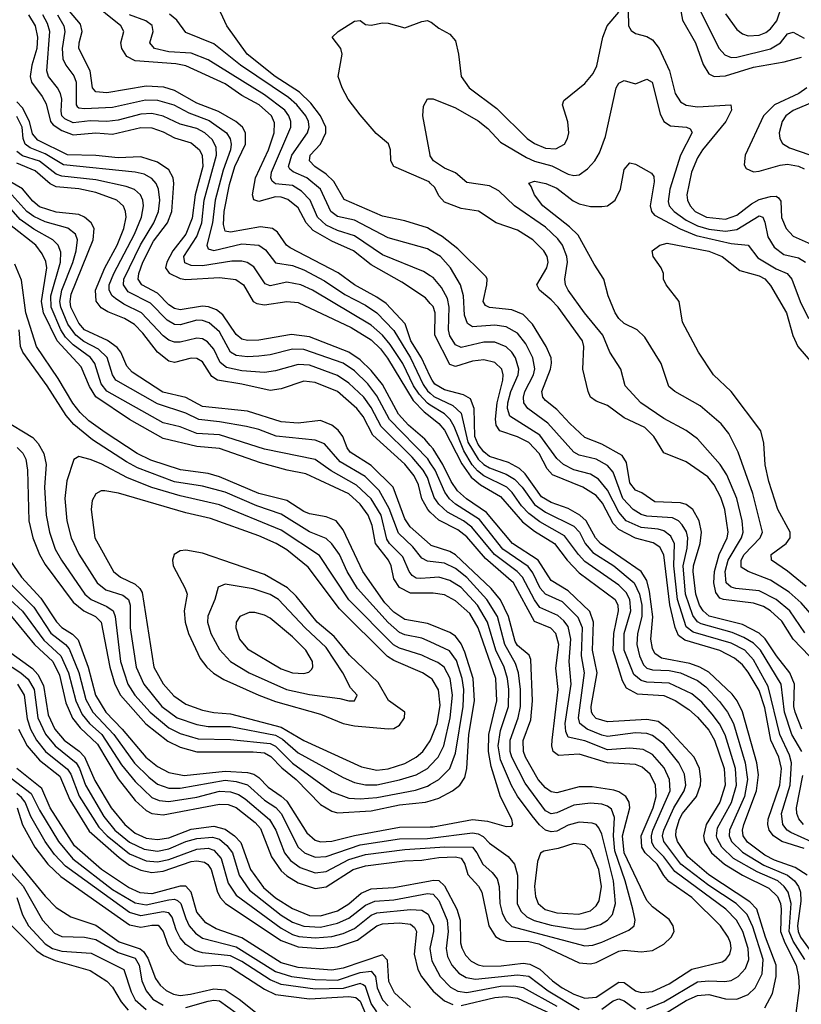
# Model space of a CAD drawing. Header units: inches. Extents: x 884549 to 1028252, y 526810 to 653624.
# Tile 348 of 656: x 898540 to 901319, y 632551 to 636052. Entities that reach past the tile are written whole.
import ezdxf

# ---------------------------------------------------------------- set-up
doc = ezdxf.new("R2010")
doc.units = ezdxf.units.IN
doc.header["$MEASUREMENT"] = 0
doc.layers.add('A8693', color=7, linetype='Continuous')
doc.layers.add('A9603', color=7, linetype='Continuous')

msp = doc.modelspace()

# ---------------------------------------------------------------- linework, layer by layer
at = {"layer": 'A8693', "color": 5}
for points, elevation in [([(900000, 634783.1), (899968.4, 634850), (899931, 634910), (899910.3, 634970.3), (899842.6, 635042.6), (899810, 635065.8), (899730, 635109.9), (899672.5, 635152.5), (899501.1, 635241.1), (899488.7, 635250), (899457, 635297), (899438.6, 635310), (899396, 635316), (899290, 635296.2), (899270, 635300.4), (899264.2, 635324.2), (899267.1, 635370), (899286.2, 635466.2), (899304.6, 635530), (899342.5, 635610), (899343.2, 635650), (899332.5, 635670), (899308, 635690), (899246.2, 635726.2), (899170, 635755.4), (899090, 635800.8), (899052.7, 635812.7), (898990, 635815.6), (898850, 635792), (898810, 635795.9), (898798.7, 635810), (898790.6, 635870.6), (898750.3, 635950), (898750.9, 635970), (898762.2, 636010), (898756.3, 636036.3), (898683.1, 636123.1)], 2920), ([(900000, 635043.6), (899983, 635063), (899898.4, 635118.4), (899790, 635180.1), (899726.3, 635230), (899650, 635264.8), (899583, 635303), (899558.2, 635330), (899530, 635382.7), (899493.3, 635413.3), (899470, 635421.5), (899450, 635422), (899390, 635406.3), (899372.1, 635412.1), (899368, 635430), (899378.8, 635490), (899424.2, 635590), (899445.3, 635650), (899445.6, 635685.6), (899435.6, 635710), (899391.4, 635750), (899330, 635782.5), (899270, 635824.5), (899130, 635887.8), (899095.2, 635895.2), (898950, 635906.3), (898921.2, 635921.2), (898902.4, 635950), (898899.9, 635970), (898910.4, 636010), (898899.4, 636030), (898784.2, 636124.2)], 2880), ([(900000, 635306.5), (899990, 635312.4), (899910, 635336.9), (899830, 635353.3), (899693.1, 635413.1), (899657.3, 635477.3), (899630, 635502.6), (899589.4, 635530), (899570.9, 635550), (899572.8, 635570), (899609.9, 635610), (899629, 635650), (899628.5, 635670), (899609.7, 635710), (899575.3, 635755.3), (899535, 635795), (899448.6, 635850), (899348.9, 635930), (899276.1, 636030), (899239.8, 636110)], 2820), ([(898571.5, 636070), (898594.4, 636030), (898602.5, 635990), (898600.5, 635950), (898582.9, 635890), (898576.8, 635850), (898581.3, 635830), (898619.5, 635779.5), (898633.4, 635753.4), (898649.1, 635690), (898658.2, 635678.2), (898690, 635657.6), (898730, 635642.4), (898810, 635649.6), (898870, 635645.7), (898970, 635669.2), (899010, 635667.4), (899050, 635653.6), (899090, 635632.4), (899150, 635614.9), (899179.4, 635590), (899189.2, 635569.2), (899190.6, 635530), (899163.2, 635430), (899153.3, 635346.7), (899130.4, 635290), (899084.2, 635230), (899063.4, 635190), (899058.7, 635170), (899071, 635151), (899110, 635132.2), (899130, 635128.3), (899250, 635135.5), (899307.9, 635127.9), (899335.1, 635110), (899369.9, 635050), (899382.5, 635042.5), (899410, 635037.9), (899490, 635050.6), (899530, 635046.9), (899718.2, 634958.2), (899790, 634914), (899822.4, 634882.4), (899848.2, 634848.2), (899938.5, 634698.5), (899978.3, 634658.3), (900000, 634640.7)], 2980), ([(900000, 634682), (899990, 634688.2), (899960.2, 634720.2), (899940.7, 634750), (899901.9, 634830), (899856.9, 634896.9), (899830, 634930.8), (899790, 634965.9), (899581.6, 635090), (899539.8, 635110), (899490, 635119.3), (899430, 635106.2), (899413.2, 635113.2), (899373, 635173), (899348.8, 635188.8), (899330, 635193.7), (899293.8, 635193.8), (899190, 635177.1), (899150, 635178.1), (899127.3, 635187.3), (899123.3, 635210), (899170, 635281.8), (899187.5, 635330), (899195.9, 635410), (899239.3, 635570), (899238.2, 635598.2), (899224.9, 635624.9), (899197.6, 635650), (899170, 635665.1), (899110, 635680.6), (899050, 635708.9), (899010, 635718.1), (898970, 635716.5), (898890, 635695.2), (898850, 635690.2), (898790, 635693), (898730, 635685.4), (898699.9, 635699.9), (898689.9, 635710), (898686.9, 635726.9), (898689.4, 635769.4), (898685.1, 635790), (898674.7, 635810), (898642.4, 635850), (898635.8, 635870), (898647.1, 636010), (898638.9, 636038.9), (898622.2, 636070)], 2960), ([(898674.3, 636070), (898697.1, 636030), (898700.4, 636010), (898690.5, 635950), (898693.5, 635913.5), (898704.1, 635890), (898732.1, 635852.1), (898740.9, 635830), (898740.8, 635750), (898744.1, 635744.1), (898750, 635738.8), (898770, 635736.8), (898870, 635741.7), (898987, 635767), (899030, 635766.4), (899087.9, 635750), (899141.3, 635721.3), (899213.7, 635693.7), (899274.7, 635650), (899288.5, 635628.5), (899292.1, 635610), (899289, 635590), (899263.2, 635516.8), (899234.7, 635410), (899225.1, 635330), (899204.8, 635250), (899210, 635237), (899230, 635231.7), (899330, 635255.8), (899390, 635250.3), (899414.2, 635234.2), (899450, 635187.5), (899510, 635177.9), (899550, 635162.5), (899624, 635124), (899695.5, 635075.5), (899770, 635036.8), (899810, 635009.9), (899870, 634946.5), (899930, 634850), (899975.1, 634755.1), (899990, 634733), (900000, 634724.1)], 2940), ([(900000, 635142), (899976.3, 635156.3), (899830, 635216), (899730, 635283.2), (899670, 635302.7), (899630, 635321.5), (899599.4, 635350), (899572.8, 635410), (899542.1, 635442.1), (899510, 635462.3), (899448.9, 635468.9), (899437.9, 635477.9), (899432.5, 635490), (899434.8, 635510), (899504.2, 635670), (899503.8, 635690), (899496.8, 635710), (899482.4, 635730), (899410, 635785), (899210, 635909.9), (899150, 635933.7), (899070, 635938.4), (899018.9, 635950), (899002.6, 635970), (899014.3, 636010), (899011.1, 636031.1), (898988.5, 636048.5), (898930, 636070)], 2860), ([(900000, 635231.3), (899990, 635237.3), (899850, 635276), (899730, 635339.4), (899670, 635352.1), (899645.8, 635370), (899609.5, 635450), (899560.8, 635490), (899511.8, 635511.8), (899500.9, 635520.9), (899495.9, 635530), (899507.4, 635570), (899563.7, 635650), (899569.3, 635670), (899566.6, 635690), (899557.3, 635710), (899525.8, 635750), (899495.4, 635775.4), (899325.1, 635890), (899230, 635966.6), (899130, 636006.1), (899098.4, 636050), (899072.4, 636072.4)], 2840), ([(900000, 635471.4), (899995.7, 635475.7), (899870.8, 635530), (899859.8, 635550), (899858.5, 635590), (899851, 635611), (899807.5, 635647.5), (899750, 635714.4), (899707.7, 635770), (899687.1, 635810), (899672.6, 635850), (899686.2, 635930), (899682, 635950), (899651.5, 635990), (899672.4, 636010), (899730, 636047.1), (899750, 636048.8), (899770, 636034.9), (899790, 636032.9), (899830, 636041.5), (899850, 636039.6), (899910, 636023.2), (899970, 636046.2), (899990, 636049.1), (900000, 636045)], 2780), ([(900000, 634537.7), (899980.2, 634560.2), (899921.9, 634610), (899886.7, 634650), (899830, 634755.3), (899790, 634805.2), (899750, 634842.9), (899710, 634870.2), (899570, 634924.9), (899506.6, 634933.4), (899390, 634912.5), (899350, 634911.2), (899330, 634916.7), (899310, 634933.3), (899262.4, 635002.4), (899240.2, 635020.2), (899211.4, 635031.4), (899190, 635033.8), (899110, 635020.3), (899090, 635024.7), (899070, 635038.7), (899030, 635079.8), (898973.9, 635110), (898961.2, 635130), (898963.1, 635150), (898977.6, 635190), (899015.8, 635264.2), (899065.8, 635330), (899080.3, 635370), (899087.4, 635470), (899085.1, 635490), (899070, 635518.5), (899030, 635545.8), (898970, 635564.1), (898890, 635560.8), (898810, 635569.1), (898710, 635571.3), (898603.8, 635623.8), (898585.8, 635645.8), (898574.8, 635690), (898550, 635738.5), (898530, 635759.6)], 3020), ([(900000, 635568.3), (899999, 635570), (899973.3, 635710), (899975.3, 635744.7), (899989.6, 635770.4), (900000, 635770.4)], 2760), ([(900000, 634477.1), (899991, 634491), (899855.3, 634630), (899810, 634714.9), (899777.6, 634757.6), (899730, 634803.5), (899690, 634830.9), (899550, 634879.9), (899510, 634880.6), (899430, 634860.2), (899390, 634855.7), (899350, 634853), (899310, 634857.8), (899289.8, 634869.8), (899250, 634942.4), (899213.9, 634973.9), (899190, 634982.1), (899170, 634983.3), (899110, 634967.4), (899090, 634968.5), (899064, 634984), (899004.5, 635044.5), (898925.1, 635085.1), (898908.8, 635110), (898909.7, 635130), (898968.9, 635251.1), (899016.6, 635330), (899032.8, 635370), (899037.8, 635410), (899033.5, 635450), (899024.8, 635470), (899010, 635487.2), (898982.4, 635502.4), (898950, 635509.9), (898695.7, 635535.7), (898630, 635575.2), (898577.1, 635597.1), (898559.1, 635610), (898551.7, 635630), (898548.1, 635670), (898530, 635708.4)], 3040), ([(900000, 634394.6), (899990, 634424.3), (899974.6, 634450), (899936.1, 634496.1), (899825.4, 634605.4), (899790, 634673.3), (899763.2, 634710), (899710, 634760.2), (899670, 634787.4), (899570, 634823.2), (899530, 634826.7), (899450, 634804.1), (899410, 634798), (899330, 634803.5), (899275.1, 634815.1), (899253.2, 634833.2), (899230, 634880.4), (899207.3, 634907.3), (899190, 634917.2), (899170, 634920.3), (899110, 634905.9), (899090, 634905.6), (899070, 634912.7), (899050, 634928), (898973.3, 635010), (898910, 635040.9), (898880.4, 635060.4), (898869.1, 635070), (898857.7, 635090), (898858.3, 635110), (898874.5, 635150), (898948.2, 635290), (898972.9, 635350), (898980.3, 635390), (898978, 635410), (898969.4, 635429.4), (898948.1, 635448.1), (898918.5, 635458.5), (898810, 635482.7), (898690, 635495.6), (898670, 635503.3), (898610, 635549.2), (898550, 635568.7), (898530, 635583.8)], 3060), ([(900000, 634301.5), (899991, 634310), (899970, 634348.8), (899958.2, 634398.2), (899942.7, 634430), (899910, 634471.5), (899795.1, 634575.1), (899761.4, 634641.4), (899739.3, 634670), (899670, 634730.2), (899590, 634762.2), (899550, 634767.2), (899470, 634739.9), (899430, 634733.5), (899330, 634756.2), (899243.4, 634770), (899223.6, 634783.6), (899190, 634835.3), (899170, 634847.5), (899150, 634849.2), (899090, 634833.5), (899070, 634837.8), (899030, 634870.3), (898977.5, 634937.5), (898947.8, 634967.8), (898912.5, 634990), (898852.9, 635012.9), (898830, 635027.3), (898811.6, 635051.6), (898809.8, 635090), (898842.2, 635170), (898886.2, 635250), (898910.2, 635310), (898917.8, 635350), (898916.6, 635370), (898908.9, 635388.9), (898884.9, 635410), (898810, 635437.2), (898750.3, 635450.3), (898670, 635457.5), (898648.5, 635468.5), (898595.3, 635515.3), (898530, 635542)], 3080), ([(900000, 634185.9), (899928.8, 634248.8), (899910, 634277.7), (899867.6, 634390), (899790, 634466.8), (899714.6, 634514.6), (899703.8, 634530), (899688.9, 634570), (899672.2, 634592.2), (899650, 634609.9), (899610, 634626.7), (899530, 634617.1), (899470, 634621.8), (899350, 634659.9), (899190, 634677), (899130, 634709.1), (899048.2, 634728.2), (898939.3, 634799.3), (898920.6, 634820.6), (898899.5, 634870), (898886.9, 634886.9), (898852, 634912), (898769.7, 634949.7), (898750, 634972.9), (898722.1, 635030), (898719.2, 635050), (898723.3, 635076.7), (898801.2, 635270), (898804.2, 635310), (898794.3, 635330), (898770, 635349.6), (898750, 635359.1), (898670, 635368), (898610, 635387.1), (898586.4, 635406.4), (898550, 635450.2), (898481.7, 635490)], 3120), ([(900000, 634067.8), (899964.7, 634064.7), (899950, 634066.9), (899935.7, 634075.7), (899924.7, 634090), (899902.5, 634142.5), (899854.8, 634190), (899845.5, 634205.5), (899825.2, 634290), (899790, 634348.4), (899737.4, 634397.4), (899647.5, 634447.5), (899590, 634488.2), (899410, 634524.7), (899250, 634575.8), (899170, 634580.9), (899110, 634604.5), (899050, 634619.2), (898850, 634731.2), (898830, 634757.5), (898807.2, 634830), (898791, 634851), (898730, 634895.9), (898703.2, 634923.2), (898686.5, 634950), (898651.2, 635030), (898650.8, 635070), (898685.4, 635190), (898685.7, 635225.7), (898676.9, 635250), (898657.8, 635270), (898590, 635307.6), (898541.7, 635341.7), (898486.2, 635406.2)], 3160), ([(900000, 634125.6), (899990, 634126.8), (899970, 634137.5), (899937.8, 634177.8), (899886.7, 634226.7), (899854.2, 634314.2), (899817.7, 634377.7), (899767.8, 634427.8), (899679.7, 634479.7), (899623.9, 634543.9), (899590, 634556.8), (899451.8, 634571.8), (899390, 634594.8), (899345.8, 634605.8), (899250, 634622.7), (899176.5, 634630), (899130, 634653.6), (899030, 634686.6), (898882.2, 634770), (898870, 634790), (898850.5, 634850.5), (898820.2, 634880.2), (898768.1, 634908.1), (898739.4, 634930), (898711.1, 634970), (898685.9, 635030), (898682.9, 635050), (898689.6, 635090), (898729.3, 635189.3), (898740.2, 635230), (898744.8, 635270), (898738.2, 635290), (898711.1, 635311.1), (898630, 635333.7), (898590, 635352.4), (898565.5, 635370), (898512.3, 635430)], 3140), ([(900000, 634013.5), (899930, 634012.6), (899890, 634033.7), (899870, 634064.1), (899861.1, 634110), (899851.4, 634130), (899804.7, 634190), (899793.1, 634253.1), (899779.3, 634290), (899751.1, 634330), (899710, 634366.7), (899557.3, 634437.3), (899491, 634450), (899396.4, 634476.4), (899250, 634527.6), (899170, 634534.3), (899050, 634562.6), (898930, 634631), (898811, 634711), (898788, 634748), (898758.2, 634818.2), (898673.3, 634910), (898624.4, 635010), (898617.8, 635050), (898636.1, 635170), (898632.8, 635192.8), (898620.2, 635220.2), (898596.8, 635250), (898503.7, 635323.7)], 3180), ([(900000, 633901.1), (899990, 633905), (899910, 633919.8), (899870, 633945.6), (899838.4, 633978.4), (899760.5, 634090), (899690, 634238.3), (899665.2, 634270), (899630, 634284.8), (899570, 634295.3), (899550, 634303.5), (899490, 634342.3), (899390, 634368), (899250, 634426.8), (899210, 634438.1), (899112.1, 634452.1), (899005.6, 634485.6), (898957.7, 634510), (898844, 634584), (898786.2, 634626.2), (898755, 634655), (898728.8, 634688.8), (898676.4, 634776.4), (898600, 634890), (898561.2, 635010), (898546.6, 635126.6), (898522.9, 635182.9)], 3220), ([(900000, 633839.7), (899970, 633853.4), (899910, 633865.3), (899890, 633873.7), (899850, 633908.4), (899740.7, 634030), (899704.2, 634090), (899676.8, 634150), (899650, 634188), (899630, 634207.8), (899570, 634231.6), (899470, 634294.3), (899383.3, 634323.3), (899270, 634372), (899190, 634393.6), (899090, 634409.5), (898958.8, 634458.8), (898919.5, 634479.5), (898798.7, 634558.7), (898732.6, 634612.6), (898705.2, 634645.2), (898637.9, 634750), (898551, 634870), (898543.1, 634890), (898537.7, 634950)], 3240), ([(898480.7, 634630), (898586.3, 634566.3), (898605.7, 634545.7), (898626.1, 634510), (898633.8, 634470), (898628.5, 634390), (898634.4, 634290), (898645.5, 634230), (898665.9, 634170), (898688.3, 634130), (898771.6, 634010), (898794.5, 633990), (898850, 633965.3), (898872.3, 633950), (898878.7, 633930), (898898.3, 633770), (898924.6, 633690), (898949.3, 633650), (899003.8, 633590), (899070, 633534.4), (899110, 633513.9), (899174.7, 633494.7), (899290, 633492.6), (899430, 633478.5), (899450, 633468.6), (899510, 633408.8), (899650, 633306.9), (899710, 633284.6), (899750, 633282.2), (899810, 633286.8), (899947, 633313), (899990, 633326.9), (900000, 633332.5)], 3240), ([(898530.8, 634530.8), (898550.7, 634510.7), (898561.3, 634490), (898567.8, 634450), (898572.4, 634270), (898586.6, 634210), (898610.1, 634150), (898630, 634115.3), (898730, 633981.3), (898767.5, 633950), (898809.8, 633929.8), (898829.4, 633910), (898860.1, 633750), (898878.4, 633690), (898898.1, 633650), (898988.2, 633548.2), (899066.5, 633486.5), (899110, 633465), (899169.3, 633449.3), (899370, 633449.5), (899410, 633445.4), (899432.9, 633432.9), (899471.6, 633391.6), (899523.2, 633350), (899610, 633261.1), (899650, 633237.6), (899670, 633232.4), (899790, 633239.5), (899890, 633260.8), (899983.5, 633270), (900000, 633275)], 3220), ([(900000, 633778.9), (899970, 633792.7), (899890, 633817.8), (899869.5, 633829.5), (899710, 633988.9), (899606.5, 634146.5), (899470, 634237.6), (899250, 634327.7), (899110, 634359.4), (899010, 634388.3), (898923.6, 634423.6), (898830, 634472.8), (898790, 634488.9), (898750, 634498.5), (898732.2, 634487.8), (898707.9, 634412.1), (898700.6, 634350), (898707.9, 634270), (898722.2, 634210), (898750, 634151.5), (898815, 634050), (898845.5, 634025.5), (898906.2, 634006.2), (898926.5, 633990), (898932.5, 633970), (898933, 633890), (898954.4, 633750), (898981.2, 633690), (899045.1, 633610), (899099.6, 633570), (899170, 633545.6), (899210, 633538.9), (899290, 633538.8), (899450, 633508.5), (899474.3, 633494.3), (899530, 633445.8), (899690, 633357.1), (899730, 633339.8), (899770, 633331.7), (899810, 633331.8), (899890, 633349.3), (899950, 633367.3), (899990.4, 633389.6), (900000, 633400)], 3260), ([(900000, 633711.8), (899971.8, 633730), (899870, 633773.9), (899848.3, 633788.3), (899677.2, 633957.2), (899565.7, 634105.7), (899490, 634166.8), (899451.6, 634190), (899390, 634216.7), (899218.7, 634278.7), (899130, 634299.1), (898890.8, 634369.2), (898842.5, 634377.5), (898830, 634377), (898810, 634366), (898797.8, 634342.2), (898793.5, 634310), (898806.9, 634210), (898873.4, 634090), (898898.1, 634070), (898950, 634044.9), (898967.4, 634030), (898975.8, 634015.8), (899016.7, 633750), (899050, 633690.7), (899088.1, 633648.1), (899130, 633618.4), (899190, 633596.7), (899230, 633588.7), (899290, 633584.4), (899470, 633536.1), (899550, 633489.2), (899755.4, 633395.4), (899810, 633383.4), (899850, 633388), (899910, 633407), (899950, 633429.4), (899974, 633450), (900000, 633488.2)], 3280), ([(898504.5, 634130), (898546.6, 634070), (898615.1, 633995.1), (898670.8, 633910.8), (898690, 633891), (898727.6, 633867.6), (898747.5, 633847.5), (898783.4, 633750), (898809.2, 633650), (898845.8, 633590), (898903.7, 633530), (898987.8, 633430), (899030, 633396.7), (899070, 633375.1), (899124.7, 633364.7), (899270, 633380), (899350, 633375.2), (899371.9, 633370), (899390, 633357.4), (899422.9, 633322.9), (899470, 633291.8), (899490, 633273.1), (899560.6, 633160.6), (899590, 633135.4), (899610, 633129.2), (899650, 633131), (899730, 633151.3), (899890, 633180.5), (900000, 633182.5)], 3180), ([(898503.6, 634050), (898590, 633962.8), (898651, 633871), (898703, 633830), (898715.1, 633815.1), (898750.5, 633730.5), (898775.4, 633635.4), (898799.6, 633590), (898875, 633510), (898948.3, 633408.3), (898998.6, 633358.6), (899030, 633334.4), (899070, 633319.9), (899110, 633319.3), (899270, 633348.4), (899310, 633343.8), (899350, 633331.2), (899410, 633277), (899451.1, 633251.1), (899469.8, 633230), (899530.5, 633110), (899552.8, 633090), (899590, 633074.6), (899630, 633077), (899750, 633118.6), (899890, 633140.1), (899990, 633140.9), (900000, 633142.2)], 3160), ([(898460.5, 634030), (898550, 633949.1), (898625.5, 633845.5), (898686.3, 633790), (898713.7, 633730), (898739.1, 633630), (898761.9, 633581.9), (898787.4, 633550), (898831.3, 633510), (898902.2, 633402.2), (898950, 633343.6), (899010, 633286.8), (899035.3, 633275.3), (899070, 633272.1), (899170, 633287.9), (899250, 633308.7), (899290, 633307.1), (899317.4, 633297.4), (899342, 633282), (899428.4, 633208.4), (899450.6, 633170), (899481.3, 633090), (899502.6, 633062.6), (899537.2, 633037.2), (899590, 633018.1), (899630, 633023.8), (899710, 633066.4), (899770, 633083.6), (899910, 633101.9), (900000, 633107.6)], 3140), ([(898510.4, 633930), (898592.2, 633830), (898657.3, 633770), (898681.8, 633721.8), (898703.6, 633623.6), (898728.1, 633568.1), (898754.5, 633534.5), (898816.1, 633476.1), (898890, 633352.4), (898950, 633276.1), (898990, 633239.8), (899010.2, 633230), (899050, 633224.6), (899250, 633263.2), (899281.1, 633261.1), (899310, 633250.8), (899377.4, 633197.4), (899396, 633176), (899435.2, 633075.2), (899470, 633026.1), (899490, 633008), (899530, 632983.2), (899590, 632963), (899630, 632969), (899725.6, 633030), (899770, 633043.9), (899910, 633061.1), (899970, 633063.2), (900000, 633068.3)], 3120), ([(898449.7, 633789.7), (898543.2, 633730), (898570, 633706.8), (898591.2, 633670), (898604.7, 633570), (898631.7, 633511.7), (898665.5, 633470), (898740.3, 633410), (898752.1, 633390), (898773.2, 633330), (898839.3, 633219.3), (898878.5, 633170), (898930, 633127.2), (898982.6, 633102.6), (899030, 633096.2), (899070, 633104), (899130, 633130), (899170, 633140.9), (899225.8, 633145.8), (899250, 633138), (899275.9, 633115.9), (899296.2, 633090), (899320.2, 633010), (899357.3, 632957.3), (899470, 632868.1), (899510, 632843.4), (899550, 632828.5), (899610, 632826), (899670, 632839.3), (899710, 632857.4), (899770, 632903.6), (899802.4, 632917.6), (899870, 632923.2), (899990, 632944.9), (900000, 632943.7)], 3060), ([(898495.7, 633810), (898584.8, 633744.8), (898604.4, 633724.4), (898624.5, 633684.5), (898640.9, 633580.9), (898664.7, 633530), (898698.4, 633490), (898750.9, 633450.9), (898770, 633431.4), (898806.4, 633346.4), (898864.9, 633250), (898913.1, 633190), (898950, 633159.7), (898990, 633142.4), (899030, 633137), (899070, 633143.4), (899150, 633174), (899230, 633184.6), (899270, 633174.5), (899303.4, 633150), (899326.1, 633126.1), (899360, 633030), (899406.8, 632966.8), (899449.4, 632929.4), (899510, 632891.6), (899570, 632866.4), (899610, 632865.5), (899670, 632884), (899710, 632908.2), (899753.9, 632946.1), (899790, 632961.3), (899870, 632966.5), (900000, 632990.6)], 3080), ([(898532.2, 633690), (898555.5, 633650), (898566.3, 633566.3), (898578.5, 633530), (898599.9, 633490), (898631.7, 633450), (898710, 633387.6), (898721.1, 633370), (898751.3, 633291.3), (898821, 633181), (898850.3, 633150), (898930, 633086.6), (898990, 633060.9), (899030, 633057.5), (899070, 633066.4), (899170, 633103.1), (899210, 633106), (899230, 633098.7), (899256.2, 633070), (899281.6, 632981.6), (899310, 632939.4), (899470, 632821.4), (899510, 632799.2), (899532.7, 632792.7), (899590, 632787.8), (899650, 632792.3), (899690, 632802.7), (899730, 632820.3), (899790, 632867.6), (899810, 632876.9), (899930, 632888.6), (899970, 632886.5), (899992, 632872), (900000, 632854.9)], 3040), ([(898535.8, 633530), (898566.7, 633470), (898610, 633418.9), (898682.6, 633362.6), (898717.7, 633277.7), (898786.3, 633166.3), (898893.1, 633073.1), (898930, 633046.3), (898970, 633027.9), (899010, 633019.7), (899050, 633024.4), (899150, 633059.4), (899170, 633061.7), (899196.4, 633056.4), (899208.4, 633048.4), (899220.5, 633030), (899243, 632950), (899253.8, 632930), (899271.9, 632910), (899470, 632777.7), (899530, 632755.6), (899610, 632749.7), (899670, 632755.1), (899740.7, 632779.3), (899809.5, 632830.5), (899830, 632837.6), (899890, 632841.1), (899930, 632836.2), (899944.3, 632824.3), (899950.7, 632810), (899942.2, 632730), (899955.1, 632675.1), (899969, 632650), (900000, 632610.4)], 3020), ([(898479, 633379), (898581, 633301), (898610, 633241.8), (898678.1, 633130), (898728.3, 633068.3), (898870, 632959.4), (898950, 632911.7), (898990, 632905.2), (899070, 632922.3), (899090, 632924.7), (899100.8, 632920.8), (899113.3, 632910), (899130, 632855.9), (899142.8, 632830), (899164.7, 632804.7), (899190, 632786.7), (899310, 632755.8), (899450, 632668.2), (899506.5, 632650), (899590, 632639), (899670, 632637.4), (899750, 632663.9), (899790, 632669.1), (899805.2, 632650), (899810.7, 632610), (899830, 632566.9), (899850, 632545.5)], 2960), ([(899930, 632539.7), (899872.1, 632592.1), (899852.2, 632632.2), (899848, 632708), (899830, 632727.3), (899690, 632679.3), (899650, 632672.9), (899530, 632681.8), (899470, 632699.2), (899330, 632787.4), (899239, 632819), (899201.4, 632841.4), (899170, 632878.4), (899149.4, 632949.4), (899130.8, 632970.8), (899110, 632971.5), (899010, 632943.9), (898968, 632948), (898926.7, 632966.7), (898830.1, 633030), (898734.1, 633114.1), (898647.7, 633250), (898618.2, 633318.2), (898529.2, 633390)], 2980), ([(899810, 632525), (899790, 632554.6), (899770, 632614.9), (899761, 632621), (899750, 632624.8), (899690, 632607.4), (899590, 632604.5), (899470, 632621.3), (899430, 632637.9), (899330, 632703.8), (899290, 632723.2), (899190, 632734.5), (899162.9, 632742.9), (899130, 632764.3), (899110, 632787), (899095.7, 632815.7), (899081.5, 632861.5), (899070, 632876.9), (899050, 632880.4), (898970, 632865.9), (898930, 632877.6), (898702.9, 633042.9), (898663.8, 633083.8), (898630.3, 633130), (898578.9, 633218.9), (898558.7, 633270), (898546.7, 633286.7), (898530, 633300.8)], 2940), ([(898530.2, 633250), (898549.3, 633189.3), (898593.8, 633110), (898640.2, 633050), (898686.2, 633006.2), (898930, 632834.1), (898970, 632825.3), (899010, 632832.7), (899032.1, 632832.1), (899049.8, 632810), (899065.3, 632765.3), (899079.6, 632739.6), (899107, 632710), (899130, 632695.1), (899170, 632686.3), (899250, 632690.6), (899290, 632683.2), (899410, 632604.9), (899450, 632586.3), (899570, 632570.7), (899710, 632578.7), (899735.3, 632575.3), (899750, 632562.5), (899770, 632517.9)], 2920), ([(898426.9, 633110), (898551.7, 632971.7), (898620.6, 632850), (898664, 632804), (898690, 632792.8), (898770, 632789.8), (898810, 632782), (898890, 632735.9), (898950, 632715), (898964.7, 632690), (898974.6, 632634.6), (898990, 632599.2), (899013.2, 632570), (899050, 632548.6)], 2860), ([(898497.8, 633097.8), (898630, 632936.2), (898670, 632895), (898721.8, 632861.8), (898810, 632832), (898893.6, 632773.6), (898968, 632748), (898979.5, 632739.5), (898995.3, 632715.3), (899022.5, 632642.5), (899039.1, 632619.1), (899060.1, 632600.1), (899086.9, 632586.9), (899110, 632582.5), (899146.7, 632586.7), (899230, 632606.6), (899270, 632603.2), (899320.6, 632570), (899390, 632513.2)], 2880), ([(898530, 632930.5), (898549.7, 632869.7), (898570.9, 632830), (898630, 632766.1), (898656.8, 632750), (898690, 632739.9), (898793.5, 632733.5), (898910, 632674.4), (898935.8, 632595.8), (898950, 632567.3), (898990, 632532.5)], 2840), ([(898512.1, 632830), (898601.2, 632741.2), (898624.8, 632724.8), (898666.4, 632706.4), (898790, 632671.4), (898850, 632633.1), (898870, 632612.6), (898900.3, 632560.3), (898925.3, 632530)], 2820), ([(900000, 632755.6), (899998.8, 632750), (900000, 632741.6)], 3040), ([(899130, 632539.5), (899210, 632562.8), (899230, 632566), (899250, 632563.1), (899310, 632520.5)], 2860)]:
    msp.add_lwpolyline(points, dxfattribs=dict(at, elevation=elevation))
for points, elevation in [([(899130, 634165.9), (899110, 634163.9), (899089, 634151), (899083.2, 634130), (899086, 634110), (899128.8, 634030), (899135.2, 634010), (899124.6, 633950), (899128.6, 633910), (899139.7, 633870), (899181.3, 633781.3), (899205.4, 633750), (899228.7, 633728.7), (899266.2, 633706.2), (899390.3, 633650.3), (899450, 633628.3), (899610, 633582.7), (899690, 633549.1), (899730, 633540.9), (899850, 633530.8), (899870, 633532.3), (899890, 633543.9), (899908.4, 633570), (899908.9, 633590), (899851.5, 633631.5), (899815.1, 633695.1), (899712.3, 633792.3), (899658.6, 633858.6), (899597.5, 633910), (899522.6, 634002.6), (899492, 634032), (899410, 634078.9), (899190, 634155.6)], 3320), ([(899270, 634044.5), (899245.8, 634034.2), (899233.8, 633990), (899208.7, 633931.3), (899207.7, 633910), (899219.5, 633870), (899250, 633812.3), (899290, 633770.1), (899355.7, 633730), (899488.4, 633670), (899570, 633652.6), (899678.5, 633638.5), (899709.7, 633630.3), (899730, 633630.6), (899740.5, 633650), (899716.6, 633676.6), (899688.4, 633730), (899630, 633820.1), (899554.8, 633890), (899460.6, 633990), (899430, 634008.9), (899370, 634027.9)], 3340), ([(899355.8, 633944.2), (899323.2, 633930), (899309.5, 633910), (899308.4, 633890), (899321.5, 633850), (899350, 633815.3), (899470, 633744.3), (899510, 633729.3), (899550, 633727), (899568.1, 633731.9), (899577.8, 633742.2), (899582.4, 633750), (899581.1, 633770), (899557.4, 633810), (899510, 633858.2), (899430, 633923.6), (899410, 633934.8), (899376.2, 633943.8)], 3360)]:
    msp.add_lwpolyline(points, close=True, dxfattribs=dict(at, elevation=elevation))
at = {"layer": 'A9603', "color": 5}
for points, elevation in [([(901050, 636072.9), (901090, 636016.8), (901110, 636001.5), (901130, 635994.5), (901170, 635997.3), (901193.1, 636006.9), (901210, 636019.3), (901232, 636048), (901252.7, 636107.3)], 2860), ([(900000, 636045), (900003.5, 636043.5), (900030, 636021.5), (900070, 636000.8), (900090, 635977), (900100.8, 635930), (900110.1, 635850.1), (900138, 635810), (900236.9, 635736.9), (900344.8, 635630), (900370, 635611.5), (900410, 635595.8), (900446.7, 635593.3), (900477, 635610), (900488.2, 635630), (900492.3, 635650), (900489.1, 635689.1), (900469.8, 635750), (900475.4, 635764.6), (900550, 635825.3), (900579, 635861), (900592, 635888), (900613.4, 635990), (900629.2, 636030), (900670, 636078.4)], 2780), ([(900704, 636084), (900705.2, 636030), (900714.1, 636014.1), (900730, 636002.7), (900770, 635992.8), (900790, 635980.4), (900813.9, 635950), (900851, 635870), (900871.4, 635790), (900890, 635759.9), (900910, 635748.8), (900950, 635742.2), (901069.2, 635749.2), (901071.6, 635730), (901050.6, 635690), (900967.6, 635590), (900950, 635560.9), (900928.5, 635510), (900912.3, 635430), (900914.8, 635410), (900924, 635390), (900941.5, 635370), (900982.6, 635350), (901050, 635343.5), (901090, 635356.9), (901142.2, 635397.8), (901170, 635413.2), (901210, 635423.8), (901230, 635424.6), (901238.9, 635418.9), (901247.1, 635407.1), (901248.5, 635348.5), (901265.2, 635310), (901290, 635282.3), (901354.2, 635254.2)], 2780), ([(900889.4, 636090), (900897.1, 636050), (900943, 635970), (900970, 635892.8), (900990, 635859.3), (901010, 635849.8), (901050, 635852.2), (901150, 635883.6), (901257.9, 635902.1), (901320.7, 635919.3)], 2820), ([(900960.8, 636080.8), (901027.8, 635950), (901047.1, 635927.1), (901070, 635918.2), (901090, 635919.1), (901210, 635948.4), (901245.1, 635970), (901270, 636002), (901290, 636007.4), (901330, 635986.6)], 2840), ([(900000, 635770.4), (900010, 635770.3), (900090, 635738.6), (900170, 635692), (900205, 635665), (900250, 635617.1), (900341.9, 635561.9), (900370, 635548.8), (900432, 635532), (900490, 635503.2), (900510, 635497.8), (900530, 635501.1), (900558.7, 635521.3), (900585.3, 635550), (900601.4, 635578.6), (900622.8, 635637.2), (900661.5, 635810), (900670, 635826.2), (900690, 635835.8), (900730, 635824.2), (900770, 635841.3), (900788.5, 635830), (900817.5, 635717.5), (900830.6, 635690.6), (900854.7, 635674.7), (900910.6, 635670), (900924, 635664), (900930.8, 635650.8), (900889.6, 635570.4), (900851.8, 635450), (900846.3, 635406.3), (900849.7, 635390), (900867.5, 635370), (900910, 635339.7), (900950, 635319), (900990, 635307.9), (901050, 635300.4), (901090, 635306.6), (901170, 635355), (901182.2, 635350), (901190, 635332.7), (901199.9, 635279.9), (901223.2, 635243.2), (901256.8, 635216.8), (901310, 635205.1), (901334.3, 635190)], 2760), ([(901338.7, 635810), (901310.2, 635789.8), (901224.6, 635750), (901184.8, 635710), (901119.6, 635570), (901116.6, 635536.6), (901122.8, 635522.8), (901150, 635511.6), (901170, 635513.3), (901244.6, 635535.4), (901270, 635537.9), (901310, 635531.4), (901330, 635521.3)], 2820), ([(901388.7, 635771.3), (901290.5, 635729.5), (901263.9, 635710), (901250.9, 635690), (901241.2, 635650), (901242.7, 635630), (901252.1, 635612.1), (901277.1, 635597.1), (901350, 635572.1)], 2840), ([(901332.2, 633872.2), (901279.1, 633950), (901230.6, 633990.6), (901170, 634021.3), (901087.1, 634030), (901070, 634034.5), (901052.3, 634050), (901048.5, 634090), (901059.3, 634130), (901107.2, 634210), (901112.5, 634230), (901108.6, 634270), (901090.5, 634350), (901054.3, 634434.3), (901030.4, 634470.4), (900950, 634561.7), (900910, 634591.2), (900830, 634634.7), (900748.5, 634690), (900692.5, 634750), (900677.5, 634810), (900639, 634870), (900613.9, 634930), (900548.7, 635010), (900490.5, 635090), (900481.1, 635110), (900478.5, 635130), (900487.4, 635190), (900486.1, 635210), (900470.3, 635250), (900453.1, 635273.1), (900410, 635314.7), (900299.5, 635390), (900243.7, 635443.7), (900210, 635461), (900130, 635472.9), (900090, 635507.5), (900050, 635523.9), (900011.2, 635550), (900000, 635568.3)], 2760), ([(901374.3, 633914.3), (901319.3, 633979.3), (901276.6, 634016.6), (901210, 634059.8), (901130, 634090.3), (901106, 634106), (901105.1, 634130), (901115.9, 634150), (901173.5, 634210), (901181.2, 634230), (901146.9, 634366.9), (901094.4, 634514.4), (901061.1, 634581.1), (901034.9, 634614.9), (900959.5, 634679.5), (900869.7, 634730), (900848.2, 634748.2), (900821, 634830), (900763.5, 634923.5), (900735.8, 634950), (900690, 634972.1), (900670, 634989.9), (900657.5, 635010), (900632.2, 635070), (900617.3, 635130), (900582.8, 635182.8), (900525.7, 635285.7), (900495.2, 635315.2), (900400.5, 635390), (900370, 635429.8), (900359.1, 635459.1), (900350, 635470.8), (900370, 635478.6), (900410.5, 635470), (900450, 635453.4), (900508.5, 635408.5), (900530, 635397.7), (900570, 635388.4), (900610, 635388), (900630, 635390.8), (900657.8, 635410), (900676.6, 635450), (900690, 635519.5), (900710, 635542.7), (900730, 635538.8), (900786.8, 635506.8), (900794.8, 635494.8), (900796.1, 635476.1), (900781.6, 635390), (900786.7, 635370), (900797.7, 635357.7), (900888.6, 635308.6), (900945.3, 635285.3), (901070, 635256), (901130.4, 635250.4), (901165.3, 635205.3), (901230, 635166.9), (901269.2, 635149.2), (901286, 635130), (901315.6, 635050), (901344.9, 634990)], 2740), ([(901348.9, 633788.9), (901290, 633849.6), (901250, 633913.4), (901210.3, 633950.3), (901185.2, 633965.2), (901150, 633977.1), (901042.5, 633990), (901030, 633995.6), (901015.2, 634015.2), (901008.5, 634050), (901010.2, 634090), (901027.7, 634150), (901055.4, 634210), (901059.1, 634230), (901046.9, 634310), (901032.7, 634352.7), (901010, 634398.1), (900986.5, 634426.5), (900910, 634479.6), (900830, 634512), (900795.4, 634570), (900762.5, 634602.5), (900690, 634636.3), (900630, 634679.9), (900590, 634696), (900569.9, 634710), (900561, 634730), (900542.5, 634810), (900546.3, 634890), (900541.4, 634910), (900454.3, 635030), (900430, 635056.5), (900388.3, 635090), (900378.7, 635110), (900414.2, 635170), (900419.7, 635190), (900415.7, 635210), (900403.4, 635230), (900364.2, 635270), (900310, 635303.6), (900234.8, 635330), (900171, 635371), (900110, 635380.3), (900050, 635403.4), (900030, 635425.6), (900015.7, 635455.7), (900000, 635471.4)], 2780), ([(901321.8, 633530), (901297.1, 633590), (901293.1, 633610), (901294.8, 633690), (901278.6, 633730), (901231.2, 633790), (901190.8, 633850.8), (901170, 633871.3), (901110, 633901.1), (900991.5, 633931.5), (900970.9, 633950), (900957.2, 633970), (900943.8, 634010), (900935.3, 634090), (900936, 634110), (900959.8, 634190), (900965, 634230), (900956.2, 634270), (900933.8, 634310), (900910, 634327.8), (900890, 634334), (900798.4, 634338.4), (900752.7, 634370), (900730, 634379.5), (900710, 634405.6), (900697.5, 634477.5), (900682, 634502), (900610, 634543.3), (900550, 634566.8), (900495.9, 634615.9), (900450, 634666.4), (900410, 634697.8), (900400.3, 634710), (900397.1, 634730), (900427.4, 634810), (900431.3, 634831.3), (900430.4, 634850.4), (900412.3, 634890), (900363.4, 634970), (900330, 635003.5), (900290, 635020.7), (900210, 635028.6), (900196, 635036), (900187.7, 635050), (900200.5, 635110), (900201.9, 635130), (900198.1, 635138.1), (900097.5, 635237.5), (900041.8, 635281.8), (900000, 635306.5)], 2820), ([(901337, 634037), (901270.9, 634090.9), (901213.3, 634130), (901212, 634150), (901265.4, 634190), (901279.4, 634210), (901280.4, 634230), (901235.6, 634310), (901203.8, 634410), (901191, 634469), (901186.7, 634546.7), (901175.2, 634590), (901069.8, 634730), (901007.2, 634790), (900953.6, 634870), (900896.9, 634976.9), (900885, 635050), (900838.3, 635110), (900829.6, 635130), (900829.5, 635150), (900820.7, 635170), (900792.3, 635210), (900789.6, 635230), (900816, 635250), (900842.4, 635257.6), (900990, 635228.9), (901038.5, 635210), (901100.5, 635160.5), (901170, 635141.1), (901190, 635130.4), (901210, 635107.1), (901266.7, 635010), (901289.6, 634929.6), (901306.7, 634890), (901373.6, 634813.6)], 2720), ([(901321.5, 633450), (901286, 633510), (901259.1, 633590), (901247.4, 633690), (901174.3, 633810), (901150, 633835.1), (901115.3, 633855.3), (901073.1, 633873.1), (900963.7, 633903.7), (900950, 633911.5), (900933.1, 633933.1), (900907.5, 634010), (900899.8, 634110), (900913.2, 634173.2), (900915.7, 634210), (900910.9, 634230.9), (900896.3, 634256.3), (900883, 634270), (900861.1, 634281.1), (900770, 634286.8), (900750, 634292.8), (900721.5, 634310), (900685.1, 634350), (900650, 634443.7), (900630, 634466.9), (900590, 634489.3), (900530, 634504.1), (900510, 634514.3), (900417.5, 634617.5), (900346.4, 634670), (900333, 634690), (900331.3, 634710), (900336.3, 634730), (900366.8, 634790), (900371.2, 634811.2), (900364.6, 634850), (900339.7, 634899.7), (900310, 634938), (900270, 634960.6), (900230, 634965.6), (900150, 634960.4), (900131.8, 634971.8), (900121.6, 635001.6), (900118.3, 635070), (900107.6, 635110), (900072.2, 635170), (900035.8, 635210), (900000, 635231.3)], 2840), ([(901392.5, 633112.5), (901282.4, 633162.4), (901269.5, 633170), (901253.3, 633190), (901248.6, 633230), (901279.3, 633330), (901284.7, 633410), (901277.2, 633437.2), (901243.2, 633510), (901201.5, 633681.5), (901150, 633776), (901118.9, 633810), (901070, 633835.4), (900935, 633875), (900910, 633893.8), (900879.2, 633990), (900866.4, 634110), (900868.7, 634188.7), (900855.2, 634215.2), (900830, 634234.2), (900810, 634240.4), (900750, 634246.6), (900696.4, 634270), (900670, 634301.6), (900630, 634378.8), (900597.9, 634417.9), (900570, 634435.7), (900510, 634452.1), (900474.1, 634470), (900450, 634492.1), (900390, 634574.9), (900282.7, 634642.7), (900274.1, 634670), (900275.6, 634690), (900286.5, 634730), (900312.4, 634790), (900314.8, 634810), (900303, 634850), (900290.2, 634870.2), (900270, 634888.4), (900230, 634905.3), (900190, 634906.1), (900110, 634886.4), (900090, 634895.8), (900070, 634927.9), (900064.5, 634950), (900066.9, 635030), (900061.1, 635061.1), (900040.2, 635100.2), (900010, 635135.9), (900000, 635142)], 2860), ([(901330, 633104.8), (901250, 633130), (901220.7, 633150), (901205.6, 633170), (901200.6, 633190), (901201.8, 633210), (901242.9, 633330), (901248.6, 633390), (901239.4, 633430), (901211.3, 633490), (901190, 633605.8), (901170, 633667.1), (901130, 633732.6), (901110, 633757.9), (901082, 633782), (901029.5, 633809.5), (900905.4, 633845.4), (900882.9, 633862.9), (900870.6, 633890.6), (900851.8, 633971.8), (900830, 634149.7), (900816.6, 634176.6), (900792.6, 634192.6), (900730, 634209), (900670, 634239.2), (900650, 634260.7), (900612.9, 634332.9), (900590, 634360.3), (900543, 634390), (900434.2, 634434.2), (900415.6, 634455.6), (900387.1, 634510), (900350, 634548.5), (900310, 634569.4), (900247.8, 634590), (900234.4, 634610), (900231.6, 634631.6), (900238.1, 634690), (900257.4, 634770), (900259, 634790), (900254, 634810), (900230, 634833.5), (900190, 634843), (900150, 634837.7), (900090, 634818.9), (900070, 634825.9), (900015.7, 634930), (900017.5, 635010), (900010, 635032.2), (900000, 635043.6)], 2880), ([(901340.5, 633010), (901298.1, 633038.1), (901224, 633064), (901190, 633081.9), (901127.8, 633127.7), (901112.8, 633150), (901110.6, 633170), (901115.4, 633190), (901160.5, 633310), (901167.5, 633367.5), (901161.1, 633410), (901110, 633591.1), (901091.3, 633630), (901073.7, 633653.7), (900990, 633732.4), (900958.9, 633750), (900922.8, 633762.8), (900821.7, 633781.7), (900798.9, 633798.9), (900790, 633816.5), (900783.9, 633850), (900790.9, 633929.1), (900779.6, 634019.6), (900770, 634057.7), (900750.5, 634090), (900605.7, 634190), (900587.3, 634210), (900554.7, 634270), (900532.1, 634290), (900490, 634314.2), (900430, 634335.4), (900395.5, 634355.5), (900337.4, 634437.4), (900316.8, 634456.8), (900278.1, 634478.1), (900210, 634499.5), (900190, 634515.7), (900170, 634541.4), (900157.9, 634570), (900155.6, 634670), (900143.5, 634703.5), (900118.2, 634718.2), (900050, 634735.8), (900016.6, 634756.6), (900006.2, 634770), (900000, 634783.1)], 2920), ([(900000, 634724.1), (900012.7, 634712.7), (900080.7, 634680.7), (900110, 634653.1), (900133.7, 634550), (900170.2, 634490), (900190, 634470), (900210, 634458.2), (900270, 634436.7), (900299, 634419), (900326.6, 634390), (900370, 634328), (900410, 634301.2), (900510.9, 634250.9), (900530.3, 634230.3), (900551.2, 634190), (900577.7, 634157.7), (900653.1, 634110), (900725.4, 634050), (900744.2, 634010), (900751.8, 633970), (900751.8, 633930), (900737.2, 633870), (900734.2, 633830), (900743.4, 633790), (900757.9, 633757.9), (900770, 633746.2), (900790, 633740.6), (900850, 633738.6), (900890, 633730.2), (900950, 633702.6), (900979.5, 633679.5), (901028, 633628), (901056.8, 633590), (901078.3, 633550), (901120, 633410), (901127.5, 633350), (901117.6, 633290), (901063.9, 633170), (901063.4, 633150), (901071.5, 633130), (901110, 633092.5), (901185.9, 633045.9), (901270.5, 633010.5), (901295.1, 632990), (901310, 632970), (901316.1, 632950), (901317.8, 632917.8), (901306.4, 632830), (901307.9, 632810), (901316.8, 632790), (901360.9, 632730)], 2940), ([(901332.3, 632710), (901290, 632776), (901275.9, 632810), (901283.9, 632910), (901273.1, 632950), (901258.9, 632970), (901235.7, 632990), (901162, 633022), (901078.6, 633070), (901036.9, 633110), (901020.5, 633140.5), (901017.7, 633150), (901021.8, 633178.2), (901071.1, 633268.9), (901089, 633330), (901085.3, 633390), (901049.2, 633509.2), (901028.4, 633548.4), (901002.9, 633582.9), (900965.4, 633625.4), (900930, 633655.4), (900850, 633693.4), (900770, 633696.9), (900750, 633702.8), (900723.5, 633723.5), (900689.3, 633810), (900690, 633870), (900712.6, 633950), (900709.5, 633990), (900696, 634016), (900670, 634041.7), (900550, 634125.8), (900527, 634150), (900477.4, 634217.4), (900390, 634266.5), (900350, 634296.3), (900324.1, 634324.1), (900291.5, 634371.5), (900272.1, 634390), (900190, 634430.7), (900167.7, 634447.7), (900149.3, 634469.3), (900119.3, 634519.3), (900085.2, 634605.2), (900070.7, 634630.7), (900050.5, 634650.5), (900000, 634682)], 2960), ([(900000, 634640.7), (900030, 634616.3), (900050, 634593.1), (900112.7, 634472.7), (900145.4, 634425.4), (900178.6, 634398.6), (900250, 634356.3), (900327.3, 634267.3), (900370, 634233), (900441.3, 634190), (900486.6, 634130), (900530, 634085.2), (900657.3, 633990), (900667, 633970), (900667.6, 633950), (900651.1, 633870), (900649.6, 633810), (900682.5, 633702.5), (900696.3, 633676.3), (900735.3, 633655.3), (900830, 633649.5), (900871, 633631), (900919.5, 633599.5), (900950, 633572.5), (900990, 633526.2), (901010.6, 633490.6), (901045.4, 633390), (901048.7, 633330), (901030.2, 633270), (900981.2, 633190), (900971.5, 633150), (900975, 633130), (901000.6, 633090), (901046.2, 633050), (901110.1, 633009.9), (901204.1, 632964.1), (901234.4, 632934.4), (901245.3, 632910), (901248, 632890), (901245.8, 632810), (901260.7, 632770), (901300.9, 632690), (901309.4, 632650), (901311.7, 632610), (901298.6, 632510)], 2980), ([(901190, 632538.1), (901216.5, 632590), (901230.4, 632649.6), (901229.5, 632690), (901191.5, 632790), (901161.7, 632890), (901136, 632916), (900990, 633011), (900916, 633076), (900879.1, 633130), (900872.9, 633150), (900873.9, 633170), (900886.2, 633210), (900896.8, 633230), (900946.7, 633290), (900960.9, 633330), (900962.7, 633350), (900956.9, 633390), (900938.1, 633430), (900846.5, 633530), (900810, 633556.4), (900770, 633563.4), (900630, 633555.8), (900590, 633567.6), (900578.7, 633578.7), (900573, 633590), (900572.1, 633610), (900592.9, 633730), (900577.1, 633810), (900580.8, 633910), (900567.5, 633947.5), (900490, 634021.4), (900430, 634057.7), (900383.3, 634130), (900292.9, 634190), (900200.2, 634300.2), (900128.8, 634348.8), (900096.9, 634376.9), (900073.7, 634410), (900044.3, 634470), (900010, 634526.3), (900000, 634537.7)], 3020), ([(900810, 632502.8), (900910, 632564.4), (900950, 632582.5), (900990, 632586), (901050, 632570.9), (901090, 632569.4), (901130, 632586.2), (901155.6, 632610), (901180.7, 632659.3), (901183.8, 632710), (901146.8, 632826.8), (901127.1, 632870), (901087.4, 632910), (900990, 632973.4), (900891.3, 633050), (900831.1, 633130), (900826.2, 633150), (900830.2, 633170), (900866.3, 633250), (900902.9, 633310), (900908.8, 633330), (900904, 633370), (900883.3, 633410), (900830, 633476), (900790, 633507.4), (900770, 633513.7), (900730, 633516.1), (900630, 633504), (900610, 633508), (900558.2, 633530), (900531.3, 633550), (900526.5, 633570), (900548, 633730), (900537.6, 633790), (900540.7, 633890), (900526.1, 633926.1), (900470, 633981.9), (900409.2, 634009.2), (900391.2, 634031.2), (900364.9, 634084.9), (900347.6, 634107.6), (900257.9, 634170), (900174.7, 634274.7), (900090, 634329.5), (900068.8, 634348.8), (900051.9, 634371.9), (900017.5, 634450), (900000, 634477.1)], 3040), ([(900770, 632535.6), (900830, 632560.4), (900950, 632631.1), (900990, 632634.9), (901048, 632632), (901070, 632636.1), (901095.3, 632650), (901120.9, 632679.1), (901132.3, 632710), (901130.6, 632750), (901111.7, 632810), (901089, 632850), (901051, 632890), (900870, 633023), (900830, 633076), (900796.7, 633110), (900787.5, 633127.5), (900786.2, 633150), (900791.8, 633170), (900852.6, 633310), (900850.8, 633350), (900831.6, 633391.6), (900790, 633439.6), (900757, 633457), (900710, 633462.5), (900630, 633456.2), (900550, 633488.2), (900490, 633501.2), (900481.6, 633521.6), (900480.1, 633550), (900501.1, 633690), (900493.6, 633770), (900500.1, 633850), (900490, 633894.6), (900475.2, 633915.2), (900453.8, 633933.8), (900390, 633962.2), (900370, 633989.9), (900328, 634070), (900309.1, 634090), (900228, 634150), (900148.1, 634248.1), (900117.9, 634270), (900061, 634301), (900030, 634329.3), (900013.8, 634353.8), (900000, 634394.6)], 3060), ([(900000, 632990.6), (900010, 632992.5), (900030, 632991), (900050, 632972.8), (900094.5, 632890), (900106.3, 632850), (900107.8, 632770), (900111.9, 632751.9), (900125.5, 632725.5), (900145.1, 632705.1), (900170, 632691.6), (900190, 632687.2), (900252.1, 632687.9), (900330, 632697.4), (900354, 632694), (900390, 632675.8), (900434.1, 632634.1), (900469, 632610), (900510, 632587.4), (900550, 632573.4), (900590, 632577), (900670, 632629.5), (900690, 632628.8), (900730, 632599.2), (900750, 632593), (900790, 632596.3), (900850, 632624.4), (900930, 632676.6), (901037.5, 632702.5), (901050.5, 632710), (901065, 632730), (901069.9, 632750), (901067.5, 632770), (901059.5, 632790), (901031.9, 632830), (900930, 632931), (900847.9, 632987.9), (900830, 633009.1), (900806.5, 633050), (900764.7, 633090), (900751.8, 633110), (900750, 633150), (900792.6, 633250), (900803.4, 633290), (900801.1, 633330), (900781.6, 633370), (900754, 633394), (900730, 633404), (900630, 633410.2), (900530, 633440.9), (900455.4, 633435.4), (900437.3, 633450), (900431.7, 633470), (900433, 633490), (900454.3, 633670), (900446.5, 633746.5), (900457.5, 633830), (900447, 633870), (900428.7, 633888.7), (900370, 633911.8), (900296.3, 634050), (900195.9, 634135.9), (900130, 634213.4), (900098.3, 634238.3), (900030, 634273.2), (900000, 634301.5)], 3080), ([(900000, 633068.3), (900030, 633073.3), (900090, 633075), (900110, 633070.5), (900123.4, 633050), (900133.2, 633013.2), (900171.6, 632971.6), (900183.4, 632950), (900208.2, 632830), (900232.4, 632792.4), (900250, 632781.2), (900270, 632775.7), (900350, 632775), (900386.5, 632766.5), (900530, 632699.2), (900570, 632695.2), (900590, 632699.6), (900670, 632739.6), (900690, 632744.2), (900750, 632737.6), (900790, 632742.7), (900830, 632765.5), (900857, 632790), (900866.7, 632810), (900864, 632830), (900850, 632852.2), (900790, 632897.4), (900770, 632920.2), (900689.3, 633090), (900683.5, 633150), (900709.9, 633250), (900706.7, 633270), (900694.8, 633290), (900670, 633307), (900652.7, 633312.7), (900575.6, 633324.4), (900530, 633324.5), (900450, 633303.5), (900430, 633306.5), (900410, 633320.5), (900383.7, 633350), (900339, 633430), (900331.2, 633450), (900330.6, 633489.4), (900357.1, 633562.9), (900363.4, 633630), (900357, 633777), (900352.1, 633792.1), (900310, 633827), (900301.7, 633841.7), (900278.1, 633930), (900249.1, 633989.1), (900215.9, 634030), (900090, 634149.5), (900070, 634161), (900003.1, 634183.1), (900000, 634185.9)], 3120), ([(900000, 633107.6), (900050.8, 633110.8), (900149.5, 633109.5), (900165.7, 633090), (900187.3, 633050), (900220.3, 633020.3), (900237.4, 632997.4), (900244.7, 632970), (900247.8, 632910), (900255.9, 632875.9), (900268.7, 632848.7), (900290, 632828.2), (900550, 632759.3), (900578.3, 632761.7), (900610, 632771.6), (900705.7, 632814.3), (900724.9, 632830), (900728.9, 632850), (900720.4, 632890), (900692.8, 632990), (900656.8, 633096.8), (900651.4, 633150), (900655.6, 633215.6), (900644.9, 633244.9), (900630, 633256.2), (900610, 633263.2), (900570, 633265.8), (900510, 633259), (900450, 633232), (900430, 633228.9), (900410, 633238.8), (900337.3, 633337.3), (900289.8, 633429.8), (900283.7, 633450), (900283.7, 633490), (900312.6, 633570), (900320.7, 633610), (900320.8, 633670), (900313.3, 633730), (900303.2, 633763.2), (900264.8, 633830), (900238.4, 633930), (900200.8, 633990), (900130, 634069.2), (900090, 634100.2), (900050, 634119.7), (900000, 634125.6)], 3140), ([(900000, 633142.2), (900150, 633161.3), (900170, 633157.3), (900188.1, 633148.1), (900210, 633124), (900276.7, 633076.7), (900299.9, 633050), (900310.7, 633010), (900309.4, 632910), (900322.3, 632882.3), (900342.8, 632862.8), (900369.2, 632849.2), (900430, 632832.4), (900510, 632819.7), (900550, 632818.3), (900605.6, 632834.4), (900629.7, 632850.3), (900647.8, 632870), (900658.3, 632910), (900651, 632990), (900610, 633156.1), (900599.2, 633179.2), (900590, 633190.4), (900575.6, 633195.6), (900530, 633198.6), (900490, 633188.3), (900450, 633166.8), (900430, 633164.1), (900410, 633170.9), (900388.8, 633188.8), (900361.7, 633221.7), (900310.7, 633290.7), (900288.9, 633328.9), (900250, 633420.8), (900241.5, 633470), (900250, 633524.8), (900277.7, 633610), (900278.7, 633670), (900274.1, 633710), (900262.1, 633750), (900233.6, 633810), (900203.6, 633910), (900167.5, 633970), (900110, 634032.9), (900070, 634058.7), (900030, 634070.5), (900000, 634067.8)], 3160), ([(900000, 633182.5), (900010, 633182.7), (900150, 633207.8), (900202.9, 633202.9), (900270, 633183.2), (900290, 633184.6), (900293.8, 633190), (900290.5, 633210), (900249.4, 633289.4), (900216.9, 633396.9), (900206.5, 633450), (900208.5, 633510), (900236.6, 633630), (900233, 633710), (900170.6, 633890), (900140.6, 633940.6), (900090, 633986.4), (900050, 634006.8), (900010, 634013.6), (900000, 634013.5)], 3180), ([(900000, 633275), (900030, 633284), (900079.3, 633310), (900104.8, 633330), (900122.5, 633357.5), (900130.2, 633389.8), (900136.8, 633510), (900157.2, 633630), (900152.9, 633710), (900123.4, 633803.4), (900110, 633833.3), (900090, 633860.1), (900070, 633873.6), (900000, 633901.1)], 3220), ([(900000, 633332.5), (900030.9, 633350), (900070, 633389.6), (900090, 633444.7), (900116.4, 633610), (900118.9, 633670), (900113.7, 633710), (900093.2, 633773.2), (900068.5, 633808.5), (900000, 633839.7)], 3240), ([(900000, 633400), (900027.9, 633430), (900048, 633470), (900071.2, 633570), (900078.5, 633650), (900070.6, 633710), (900049.5, 633749.5), (900026.7, 633766.7), (900000, 633778.9)], 3260), ([(900000, 633488.2), (900001.2, 633490), (900024.1, 633550), (900034.5, 633614.5), (900029.7, 633669.7), (900007.2, 633707.2), (900000, 633711.8)], 3280), ([(901326.7, 633190), (901310.4, 633210.4), (901303.1, 633230), (901302, 633250), (901325.3, 633365.3)], 2840), ([(900000, 632943.7), (900010, 632942.5), (900030, 632920.8), (900060.4, 632850), (900064.1, 632810), (900056, 632750), (900061.5, 632721.5), (900076.6, 632690), (900101.8, 632661.8), (900127, 632647), (900160.8, 632640.8), (900310, 632655.5), (900350, 632650.7), (900418.6, 632598.6), (900530, 632532.9)], 3060), ([(900000, 632854.9), (900011.8, 632830), (900011.7, 632810), (900000, 632755.6)], 3040), ([(900000, 632741.6), (900005.2, 632705.2), (900035.2, 632650), (900071.7, 632611.7), (900098.3, 632598.3), (900130, 632593.7), (900250, 632615.3), (900296.7, 632616.7), (900330, 632611.2), (900450, 632544.1)], 3040), ([(900000, 632610.4), (900010, 632597.7), (900050, 632563.3), (900080.7, 632550)], 3020), ([(900110, 632546.7), (900230, 632575.6), (900270, 632578.5), (900310, 632573), (900430, 632517.2)], 3020), ([(900610, 632533.7), (900650, 632563.7), (900670, 632570.9), (900690, 632564.1), (900730, 632534.2)], 3060)]:
    msp.add_lwpolyline(points, dxfattribs=dict(at, elevation=elevation))
at = {"layer": 'A9603', "color": 5, "elevation": 3180}
msp.add_lwpolyline([(900510, 633122.8), (900454.9, 633105.1), (900403.9, 633096.1), (900391.6, 633088.4), (900381.6, 633058.4), (900371.1, 632970), (900374, 632934), (900384.2, 632910), (900408.8, 632888.8), (900450, 632876.6), (900528, 632872), (900570, 632884), (900590, 632901.1), (900600.6, 632919.4), (900608.7, 632970), (900599.8, 633030), (900570, 633100.5), (900550, 633118.5)], close=True, dxfattribs=at)

doc.saveas('drawing.dxf')
